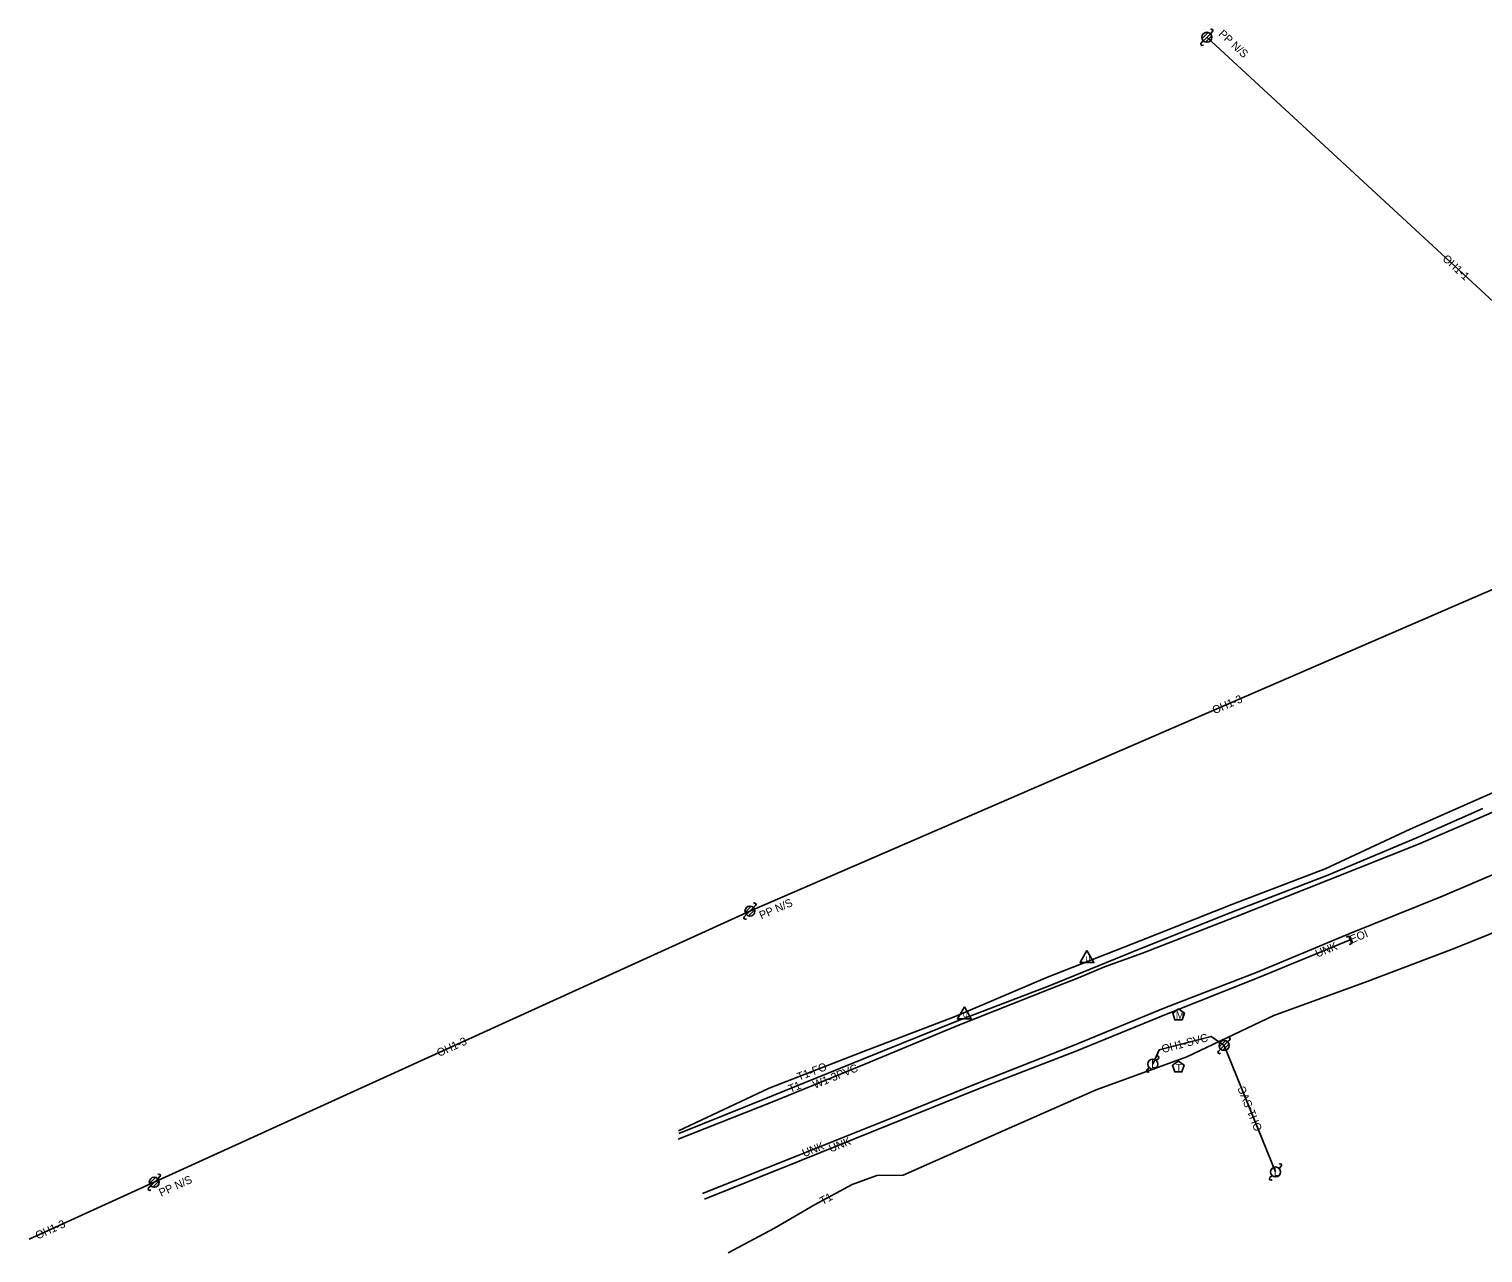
# Model space of a CAD drawing. Extents: x 1475150 to 2003689, y 770235 to 1112803.
# Drawn here: x 1475150 to 1475879, y 1110844 to 1111458 of the extents above; entities that cross this region are included whole.
import ezdxf

# ---------------------------------------------------------------- set-up
doc = ezdxf.new("R2010")
doc.units = 0
for name, color, linetype in [('RD_EX_SU_H2O', 7, 'Continuous'), ('RD_EX_SU_Misc', 7, 'Continuous'), ('RD_EX_SU_Ovhd', 7, 'Continuous'), ('RD_EX_SU_Pole', 7, 'Continuous'), ('RD_EX_SU_Telecom', 7, 'Continuous'), ('RD_EX_SU_TX_H2O', 7, 'Continuous'), ('RD_EX_SU_TX_Misc', 7, 'Continuous'), ('RD_EX_SU_TX_Ovhd', 7, 'Continuous'), ('RD_EX_SU_TX_Pole', 7, 'Continuous'), ('RD_EX_SU_TX_Telecom', 7, 'Continuous')]:
    doc.layers.add(name, color=color, linetype=linetype)

msp = doc.modelspace()

# ---------------------------------------------------------------- linework, layer by layer
at = {"layer": 'RD_EX_SU_H2O'}
msp.add_lwpolyline([(1475475.72, 1110901.45), (1475523.62, 1110920.35), (1475569.34, 1110938.99), (1475616, 1110958.41), (1475661.97, 1110976.59), (1475676.54, 1110982.24), (1475689.54, 1110987.83), (1475708.62, 1110994.71), (1475754.85, 1111012.66), (1475801.98, 1111031.32), (1475846.89, 1111049.26), (1475894.18, 1111069.61)], dxfattribs=at)
msp.add_lwpolyline([(1475726.63, 1110966.74), (1475723.73, 1110964.63), (1475724.83, 1110961.22), (1475728.42, 1110961.22), (1475729.53, 1110964.63)], close=True, dxfattribs=at)
at = {"layer": 'RD_EX_SU_Misc'}
for points in [[(1475904.77, 1111042.83), (1475858.87, 1111023.17), (1475812.47, 1111004.45), (1475765.98, 1110985.15), (1475719.83, 1110967.29), (1475673.54, 1110948.14), (1475627.13, 1110929.93), (1475580.51, 1110911.16), (1475535.5, 1110893.13), (1475487.97, 1110874.11)], [(1475812.73, 1111001.34), (1475767.14, 1110982.61), (1475720.59, 1110964.11), (1475674.73, 1110945.38), (1475627.97, 1110927.26), (1475581.55, 1110908.65), (1475536.49, 1110890.46), (1475489.07, 1110871.29)]]:
    msp.add_lwpolyline(points, dxfattribs=at)
for points in [[(1475680.7, 1110995.91), (1475677.24, 1110989.91), (1475684.17, 1110989.91)], [(1475619.28, 1110967.72), (1475615.81, 1110961.72), (1475622.74, 1110961.72)]]:
    msp.add_lwpolyline(points, close=True, dxfattribs=at)
at = {"layer": 'RD_EX_SU_Ovhd'}
for p, q in [((1475990.65, 1111223.04), (1475740.81, 1111453.64)), ((1475990.65, 1111223.04), (1475511.77, 1111015.71)), ((1475511.77, 1111015.71), (1475213.17, 1110879.85)), ((1475775.27, 1110884.98), (1475749.45, 1110948.36)), ((1475213.17, 1110879.85), (1475150.42, 1110851.3))]:
    msp.add_line(p, q, dxfattribs=at)
msp.add_lwpolyline([(1475749.45, 1110948.36), (1475742.91, 1110952.92), (1475716.87, 1110946.17), (1475713.69, 1110939.04)], dxfattribs=at)
at = {"layer": 'RD_EX_SU_Pole'}
for p, q in [((1475737.99, 1111450.81), (1475739.05, 1111451.87)), ((1475738.4, 1111453), (1475741.46, 1111456.06)), ((1475739.05, 1111451.87), (1475742.58, 1111455.41)), ((1475740.17, 1111451.23), (1475743.23, 1111454.29)), ((1475742.58, 1111455.41), (1475743.64, 1111456.47)), ((1475508.94, 1111012.88), (1475510, 1111013.94)), ((1475509.35, 1111015.06), (1475512.41, 1111018.12)), ((1475510, 1111013.94), (1475513.53, 1111017.48)), ((1475511.12, 1111013.29), (1475514.18, 1111016.36)), ((1475513.53, 1111017.48), (1475514.59, 1111018.54)), ((1475747.03, 1110947.72), (1475750.09, 1110950.78)), ((1475747.68, 1110946.6), (1475751.21, 1110950.13)), ((1475748.8, 1110945.95), (1475751.86, 1110949.01)), ((1475751.21, 1110950.13), (1475752.27, 1110951.19)), ((1475715.45, 1110940.81), (1475716.52, 1110941.87)), ((1475746.62, 1110945.54), (1475747.68, 1110946.6)), ((1475710.86, 1110936.21), (1475711.92, 1110937.27)), ((1475210.76, 1110879.2), (1475213.82, 1110882.27)), ((1475214.94, 1110881.62), (1475216, 1110882.68)), ((1475772.44, 1110882.15), (1475773.5, 1110883.21)), ((1475777.03, 1110886.74), (1475778.09, 1110887.81)), ((1475210.35, 1110877.02), (1475211.41, 1110878.08)), ((1475211.41, 1110878.08), (1475214.94, 1110881.62)), ((1475212.53, 1110877.44), (1475215.59, 1110880.5))]:
    msp.add_line(p, q, dxfattribs=at)
for centre in [(1475740.81, 1111453.64), (1475511.77, 1111015.71), (1475749.45, 1110948.36), (1475713.69, 1110939.04), (1475213.17, 1110879.85), (1475775.27, 1110884.98)]:
    msp.add_circle(centre, 2.5, dxfattribs=at)
for centre, start, end in [((1475743.11, 1111457), 315, 135), ((1475738.52, 1111450.28), 135, 315), ((1475514.06, 1111019.07), 315, 135), ((1475509.47, 1111012.35), 135, 315), ((1475751.74, 1110951.72), 315, 135), ((1475715.99, 1110942.4), 315, 135), ((1475747.15, 1110945.01), 135, 315), ((1475711.39, 1110935.68), 135, 315), ((1475777.56, 1110888.34), 315, 135), ((1475215.47, 1110883.21), 315, 135), ((1475772.97, 1110881.62), 135, 315), ((1475210.88, 1110876.49), 135, 315)]:
    msp.add_arc(centre, 0.75, start, end, dxfattribs=at)
at = {"layer": 'RD_EX_SU_Telecom'}
for p, q in [((1475891.22, 1111078.2), (1475842.75, 1111056.78)), ((1475845.55, 1111052.35), (1475879.2, 1111067.11))]:
    msp.add_line(p, q, dxfattribs=at)
for points in [[(1476123.15, 1111105.63), (1476099.92, 1111093.35), (1476084.49, 1111081.43), (1476035.08, 1111059.44), (1476009.78, 1111054.47), (1475962.18, 1111036.33), (1475908.99, 1111014.86), (1475864.77, 1110996.99), (1475821.13, 1110980.36), (1475774.42, 1110963.43), (1475730.77, 1110942.68), (1475685.28, 1110926.18), (1475638.78, 1110905.59), (1475588.59, 1110883.31), (1475575.33, 1110883.29), (1475562.94, 1110878.68), (1475544.16, 1110868.44), (1475524.04, 1110856.74), (1475500.94, 1110844.41)], [(1475475.92, 1110905.53), (1475521.42, 1110926.95), (1475568.64, 1110945.41), (1475614.65, 1110962.96), (1475660.97, 1110982.59), (1475707.35, 1111000.74), (1475753.41, 1111019.07), (1475800.19, 1111036.82), (1475842.75, 1111056.78), (1475891.22, 1111078.2)], [(1475476.07, 1110904.31), (1475522.57, 1110922.92), (1475568.73, 1110941.63), (1475615.5, 1110960.53), (1475661.43, 1110978.16), (1475707.75, 1110996.97), (1475754.09, 1111015.52), (1475801.45, 1111033.67), (1475845.55, 1111052.35), (1475879.2, 1111067.11)], [(1475475.92, 1110905.53), (1475521.42, 1110926.95), (1475568.64, 1110945.41), (1475614.65, 1110962.96), (1475660.97, 1110982.59), (1475707.35, 1111000.74), (1475753.41, 1111019.07), (1475800.19, 1111036.82), (1475842.75, 1111056.78)], [(1475476.07, 1110904.31), (1475522.57, 1110922.92), (1475568.73, 1110941.63), (1475615.5, 1110960.53), (1475661.43, 1110978.16), (1475707.75, 1110996.97), (1475754.09, 1111015.52), (1475801.45, 1111033.67), (1475845.55, 1111052.35)], [(1475908.99, 1111014.86), (1475864.77, 1110996.99), (1475821.13, 1110980.36), (1475774.42, 1110963.43), (1475730.77, 1110942.68), (1475685.28, 1110926.18), (1475638.78, 1110905.59), (1475588.59, 1110883.31), (1475575.33, 1110883.29), (1475562.94, 1110878.68), (1475544.16, 1110868.44), (1475524.04, 1110856.74), (1475500.94, 1110844.41)]]:
    msp.add_lwpolyline(points, dxfattribs=at)
msp.add_lwpolyline([(1475726.52, 1110940.56), (1475723.67, 1110938.49), (1475724.76, 1110935.14), (1475728.28, 1110935.14), (1475729.37, 1110938.49)], close=True, dxfattribs=at)
at = {"layer": 'RD_EX_SU_TX_Misc'}
msp.add_lwpolyline([(1475810.59, 1111002.62), (1475811.97, 1111003.19), (1475813.49, 1110999.49), (1475812.11, 1110998.92)], dxfattribs=at)

# ---------------------------------------------------------------- texts
at = {"layer": 'RD_EX_SU_H2O'}
msp.add_text('M', height=3.75, dxfattribs=at).set_placement((1475725.26, 1110961.7))
at = {"layer": 'RD_EX_SU_Misc'}
for p in [(1475679.95, 1110990.71), (1475618.52, 1110962.52)]:
    msp.add_text('U', height=2.4, dxfattribs=at).set_placement(p)
at = {"layer": 'RD_EX_SU_Pole'}
for p in [(1475712.88, 1110937.11), (1475774.45, 1110883.04)]:
    msp.add_text('L', height=4, rotation=360, dxfattribs=at).set_placement(p)
at = {"layer": 'RD_EX_SU_Telecom'}
msp.add_text('T', height=3.75, dxfattribs=at).set_placement((1475725.29, 1110935.34))
at = {"layer": 'RD_EX_SU_TX_H2O'}
msp.add_text('W1-3PVC', height=4, rotation=22.18649, dxfattribs=at).set_placement((1475544.31, 1110926.63))
at = {"layer": 'RD_EX_SU_TX_Misc'}
for s, rotation, p in [('EOI', 22.32443, (1475813.48, 1110999.48)), ('UNK', 22.32443, (1475796.19, 1110992.38)), ('UNK', 21.83016, (1475538.93, 1110892.35)), ('UNK', 21.83016, (1475552.32, 1110894.71))]:
    msp.add_text(s, height=4, rotation=rotation, dxfattribs=at).set_placement(p)
at = {"layer": 'RD_EX_SU_TX_Ovhd'}
for s, rotation, p in [('OH1-1', 317.29173, (1475858.58, 1111342.22)), ('OH1-3', 23.41, (1475744.59, 1111114.33)), ('OH1-3', 24.4653, (1475355.94, 1110942.61)), ('OH1-SVC', 14.61382, (1475718.73, 1110944.57)), ('OH1-SVC', 112.1618, (1475768.69, 1110906.41)), ('OH1-3', 24.4653, (1475154.7, 1110851.05))]:
    msp.add_text(s, height=4, rotation=rotation, dxfattribs=at).set_placement(p)
at = {"layer": 'RD_EX_SU_TX_Pole'}
for rotation, p in [(317.29173, (1475746.39, 1111454.9)), (23.41, (1475517.49, 1111011.53)), (24.4653, (1475216.62, 1110872.51))]:
    msp.add_text('PP N/S', height=4, rotation=rotation, dxfattribs=at).set_placement(p)
at = {"layer": 'RD_EX_SU_TX_Telecom'}
for s, rotation, p in [('T1-FO', 21.35799, (1475536.34, 1110930.63)), ('T1', 22.06309, (1475531.99, 1110924.58)), ('T1', 28.58116, (1475548.12, 1110868.32))]:
    msp.add_text(s, height=4, rotation=rotation, dxfattribs=at).set_placement(p)

doc.saveas('drawing.dxf')
